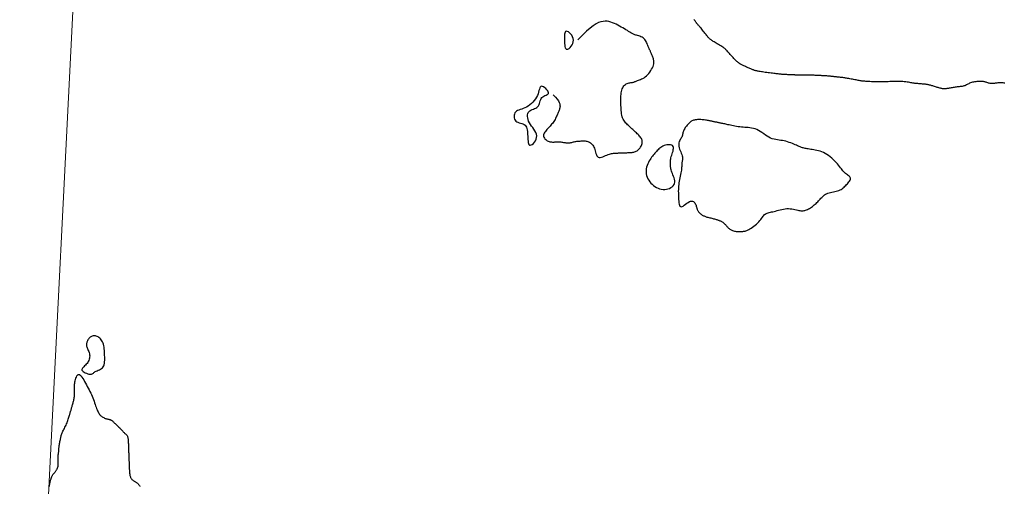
# Model space of a CAD drawing. Header units: millimetres. Extents: x 32690613 to 32693367, y 5343692 to 5344708.
# Tile 424 of 656: x 32692677 to 32692750, y 5344117 to 5344152. Entities that reach past the tile are written whole.
import ezdxf

# ---------------------------------------------------------------- set-up
doc = ezdxf.new("R2010")
doc.units = ezdxf.units.MM
doc.header["$LTSCALE"] = 20
doc.layers.get('0').update_dxf_attribs({"lineweight": 18})
doc.layers.get('Defpoints').update_dxf_attribs({"color": 11, "lineweight": 18})
doc.layers.add('02-DGM_HL_492.00', color=82, linetype='Continuous')
doc.layers.add('02-DGM_HL_492.50', color=92, linetype='Continuous')

# ---------------------------------------------------------------- blocks, each defined once
blk = doc.blocks.new('A$C78070446')
blk.add_line((4469989.147, 5343046.051), (4469922.857, 5342307.181))

msp = doc.modelspace()

# ---------------------------------------------------------------- linework, layer by layer
at = {"layer": '02-DGM_HL_492.00', "elevation": 492, "flags": 128}
for points in [[(32692716.581, 5344146.437), (32692716.753, 5344146.267), (32692716.883, 5344146.117), (32692716.976, 5344145.985), (32692717.038, 5344145.869), (32692717.075, 5344145.767), (32692717.092, 5344145.677), (32692717.095, 5344145.597), (32692717.09, 5344145.525), (32692717.08, 5344145.46), (32692717.068, 5344145.4), (32692717.054, 5344145.343), (32692717.036, 5344145.289), (32692717.016, 5344145.234), (32692716.994, 5344145.179), (32692716.968, 5344145.122), (32692716.941, 5344145.061), (32692716.911, 5344144.995), (32692716.878, 5344144.924), (32692716.844, 5344144.85), (32692716.806, 5344144.774), (32692716.766, 5344144.696), (32692716.724, 5344144.618), (32692716.678, 5344144.541), (32692716.631, 5344144.465), (32692716.58, 5344144.391), (32692716.527, 5344144.32), (32692716.472, 5344144.25), (32692716.416, 5344144.182), (32692716.358, 5344144.115), (32692716.299, 5344144.049), (32692716.239, 5344143.984), (32692716.179, 5344143.919), (32692716.12, 5344143.854), (32692716.062, 5344143.789), (32692716.008, 5344143.725), (32692715.96, 5344143.66), (32692715.92, 5344143.596), (32692715.89, 5344143.532), (32692715.871, 5344143.469), (32692715.866, 5344143.406), (32692715.876, 5344143.344), (32692715.899, 5344143.284), (32692715.934, 5344143.226), (32692715.979, 5344143.171), (32692716.032, 5344143.12), (32692716.09, 5344143.075), (32692716.152, 5344143.036), (32692716.215, 5344143.003), (32692716.279, 5344142.978), (32692716.342, 5344142.96), (32692716.405, 5344142.947), (32692716.468, 5344142.94), (32692716.53, 5344142.936), (32692716.593, 5344142.936), (32692716.656, 5344142.937), (32692716.718, 5344142.939), (32692716.78, 5344142.942), (32692716.843, 5344142.944), (32692716.905, 5344142.945), (32692716.968, 5344142.946), (32692717.031, 5344142.945), (32692717.093, 5344142.942), (32692717.156, 5344142.938), (32692717.219, 5344142.931), (32692717.282, 5344142.922), (32692717.345, 5344142.911), (32692717.408, 5344142.9), (32692717.471, 5344142.889), (32692717.533, 5344142.879), (32692717.596, 5344142.872), (32692717.659, 5344142.867), (32692717.722, 5344142.867), (32692717.784, 5344142.872), (32692717.846, 5344142.881), (32692717.908, 5344142.894), (32692717.97, 5344142.908), (32692718.032, 5344142.924), (32692718.094, 5344142.94), (32692718.156, 5344142.956), (32692718.218, 5344142.97), (32692718.28, 5344142.982), (32692718.342, 5344142.991), (32692718.404, 5344142.998), (32692718.467, 5344143.004), (32692718.529, 5344143.009), (32692718.592, 5344143.012), (32692718.654, 5344143.015), (32692718.716, 5344143.017), (32692718.779, 5344143.02), (32692718.841, 5344143.021), (32692718.904, 5344143.02), (32692718.967, 5344143.017), (32692719.03, 5344143.009), (32692719.093, 5344142.997), (32692719.156, 5344142.979), (32692719.219, 5344142.954), (32692719.283, 5344142.921), (32692719.346, 5344142.88), (32692719.407, 5344142.832), (32692719.466, 5344142.776), (32692719.521, 5344142.711), (32692719.572, 5344142.639), (32692719.617, 5344142.559), (32692719.655, 5344142.47), (32692719.687, 5344142.374), (32692719.714, 5344142.274), (32692719.739, 5344142.174), (32692719.764, 5344142.078), (32692719.794, 5344141.99), (32692719.829, 5344141.914), (32692719.874, 5344141.854), (32692719.931, 5344141.814), (32692720.002, 5344141.796), (32692720.084, 5344141.799), (32692720.176, 5344141.818), (32692720.274, 5344141.848), (32692720.375, 5344141.887), (32692720.478, 5344141.929), (32692720.578, 5344141.971), (32692720.674, 5344142.01), (32692720.763, 5344142.041), (32692720.845, 5344142.065), (32692720.922, 5344142.082), (32692720.994, 5344142.095), (32692721.062, 5344142.104), (32692721.127, 5344142.109), (32692721.191, 5344142.113), (32692721.254, 5344142.116), (32692721.316, 5344142.118), (32692721.379, 5344142.121), (32692721.441, 5344142.123), (32692721.503, 5344142.125), (32692721.566, 5344142.128), (32692721.628, 5344142.13), (32692721.691, 5344142.133), (32692721.753, 5344142.135), (32692721.816, 5344142.138), (32692721.878, 5344142.14), (32692721.941, 5344142.143), (32692722.003, 5344142.145), (32692722.065, 5344142.147), (32692722.128, 5344142.15), (32692722.19, 5344142.152), (32692722.253, 5344142.155), (32692722.315, 5344142.157), (32692722.378, 5344142.161), (32692722.44, 5344142.166), (32692722.502, 5344142.175), (32692722.564, 5344142.187), (32692722.626, 5344142.205), (32692722.688, 5344142.228), (32692722.749, 5344142.258), (32692722.81, 5344142.295), (32692722.87, 5344142.339), (32692722.927, 5344142.389), (32692722.982, 5344142.444), (32692723.032, 5344142.502), (32692723.077, 5344142.564), (32692723.117, 5344142.627), (32692723.149, 5344142.69), (32692723.174, 5344142.754), (32692723.191, 5344142.817), (32692723.201, 5344142.88), (32692723.202, 5344142.942), (32692723.196, 5344143.005), (32692723.181, 5344143.067), (32692723.16, 5344143.128), (32692723.13, 5344143.19), (32692723.092, 5344143.251), (32692723.048, 5344143.312), (32692722.998, 5344143.372), (32692722.943, 5344143.433), (32692722.884, 5344143.493), (32692722.822, 5344143.553), (32692722.759, 5344143.613), (32692722.694, 5344143.673), (32692722.629, 5344143.733), (32692722.564, 5344143.793), (32692722.499, 5344143.853), (32692722.434, 5344143.913), (32692722.369, 5344143.973), (32692722.305, 5344144.033), (32692722.24, 5344144.093), (32692722.175, 5344144.153), (32692722.11, 5344144.213), (32692722.046, 5344144.275), (32692721.984, 5344144.338), (32692721.925, 5344144.404), (32692721.87, 5344144.474), (32692721.819, 5344144.55), (32692721.774, 5344144.631), (32692721.736, 5344144.72), (32692721.704, 5344144.816), (32692721.68, 5344144.92), (32692721.661, 5344145.029), (32692721.646, 5344145.144), (32692721.635, 5344145.262), (32692721.628, 5344145.384), (32692721.622, 5344145.508), (32692721.617, 5344145.633), (32692721.612, 5344145.757), (32692721.608, 5344145.882), (32692721.605, 5344146.004), (32692721.604, 5344146.126), (32692721.606, 5344146.244), (32692721.612, 5344146.359), (32692721.621, 5344146.471), (32692721.635, 5344146.578), (32692721.655, 5344146.681), (32692721.68, 5344146.777), (32692721.71, 5344146.868), (32692721.746, 5344146.951), (32692721.787, 5344147.027), (32692721.834, 5344147.094), (32692721.886, 5344147.153), (32692721.944, 5344147.202), (32692722.008, 5344147.241), (32692722.075, 5344147.272), (32692722.145, 5344147.295), (32692722.215, 5344147.313), (32692722.285, 5344147.326), (32692722.352, 5344147.337), (32692722.415, 5344147.346), (32692722.472, 5344147.356), (32692722.523, 5344147.368), (32692722.568, 5344147.381), (32692722.61, 5344147.395), (32692722.651, 5344147.412), (32692722.693, 5344147.43), (32692722.737, 5344147.449), (32692722.788, 5344147.471), (32692722.845, 5344147.493), (32692722.911, 5344147.517), (32692722.985, 5344147.544), (32692723.065, 5344147.575), (32692723.15, 5344147.612), (32692723.239, 5344147.656), (32692723.329, 5344147.707), (32692723.42, 5344147.769), (32692723.51, 5344147.841), (32692723.597, 5344147.926), (32692723.68, 5344148.02), (32692723.758, 5344148.121), (32692723.83, 5344148.227), (32692723.894, 5344148.335), (32692723.95, 5344148.443), (32692723.995, 5344148.547), (32692724.029, 5344148.646), (32692724.05, 5344148.737), (32692724.06, 5344148.82), (32692724.061, 5344148.898), (32692724.054, 5344148.97), (32692724.041, 5344149.038), (32692724.022, 5344149.103), (32692724.001, 5344149.166), (32692723.978, 5344149.227), (32692723.955, 5344149.289), (32692723.932, 5344149.35), (32692723.909, 5344149.41), (32692723.886, 5344149.468), (32692723.864, 5344149.524), (32692723.842, 5344149.576), (32692723.82, 5344149.626), (32692723.799, 5344149.671), (32692723.779, 5344149.712), (32692723.76, 5344149.75), (32692723.74, 5344149.787), (32692723.721, 5344149.824), (32692723.701, 5344149.864), (32692723.68, 5344149.908), (32692723.659, 5344149.957), (32692723.636, 5344150.015), (32692723.612, 5344150.081), (32692723.585, 5344150.153), (32692723.556, 5344150.231), (32692723.522, 5344150.311), (32692723.482, 5344150.39), (32692723.437, 5344150.467), (32692723.384, 5344150.539), (32692723.324, 5344150.603), (32692723.255, 5344150.658), (32692723.179, 5344150.705), (32692723.099, 5344150.744), (32692723.017, 5344150.777), (32692722.935, 5344150.805), (32692722.855, 5344150.829), (32692722.781, 5344150.849), (32692722.713, 5344150.868), (32692722.654, 5344150.886), (32692722.602, 5344150.905), (32692722.553, 5344150.925), (32692722.506, 5344150.948), (32692722.456, 5344150.974), (32692722.403, 5344151.005), (32692722.342, 5344151.041), (32692722.271, 5344151.084), (32692722.188, 5344151.135), (32692722.094, 5344151.192), (32692721.99, 5344151.255), (32692721.878, 5344151.321), (32692721.76, 5344151.39), (32692721.637, 5344151.461), (32692721.511, 5344151.531), (32692721.383, 5344151.6), (32692721.256, 5344151.667), (32692721.127, 5344151.728), (32692720.997, 5344151.783), (32692720.864, 5344151.828), (32692720.727, 5344151.863), (32692720.587, 5344151.884), (32692720.441, 5344151.889), (32692720.288, 5344151.877), (32692720.129, 5344151.844), (32692719.957, 5344151.785), (32692719.769, 5344151.693), (32692719.561, 5344151.562), (32692719.326, 5344151.385), (32692719.062, 5344151.155), (32692718.762, 5344150.866), (32692718.424, 5344150.512)], [(32692679.205, 5344117.393), (32692679.212, 5344117.456), (32692679.221, 5344117.518), (32692679.233, 5344117.581), (32692679.246, 5344117.642), (32692679.26, 5344117.702), (32692679.275, 5344117.761), (32692679.29, 5344117.816), (32692679.305, 5344117.869), (32692679.319, 5344117.918), (32692679.332, 5344117.964), (32692679.345, 5344118.006), (32692679.357, 5344118.045), (32692679.37, 5344118.082), (32692679.383, 5344118.117), (32692679.398, 5344118.15), (32692679.414, 5344118.183), (32692679.433, 5344118.215), (32692679.453, 5344118.247), (32692679.476, 5344118.279), (32692679.501, 5344118.312), (32692679.527, 5344118.345), (32692679.554, 5344118.378), (32692679.582, 5344118.412), (32692679.609, 5344118.446), (32692679.636, 5344118.481), (32692679.663, 5344118.517), (32692679.688, 5344118.553), (32692679.712, 5344118.59), (32692679.735, 5344118.626), (32692679.756, 5344118.662), (32692679.776, 5344118.697), (32692679.793, 5344118.731), (32692679.809, 5344118.763), (32692679.822, 5344118.794), (32692679.833, 5344118.825), (32692679.842, 5344118.857), (32692679.85, 5344118.891), (32692679.855, 5344118.928), (32692679.859, 5344118.97), (32692679.862, 5344119.018), (32692679.863, 5344119.074), (32692679.864, 5344119.137), (32692679.863, 5344119.207), (32692679.862, 5344119.282), (32692679.861, 5344119.358), (32692679.86, 5344119.436), (32692679.86, 5344119.511), (32692679.861, 5344119.583), (32692679.863, 5344119.649), (32692679.867, 5344119.708), (32692679.871, 5344119.761), (32692679.877, 5344119.807), (32692679.883, 5344119.85), (32692679.889, 5344119.889), (32692679.895, 5344119.926), (32692679.901, 5344119.962), (32692679.905, 5344119.998), (32692679.908, 5344120.036), (32692679.91, 5344120.075), (32692679.912, 5344120.116), (32692679.914, 5344120.16), (32692679.917, 5344120.208), (32692679.92, 5344120.259), (32692679.925, 5344120.314), (32692679.932, 5344120.375), (32692679.941, 5344120.44), (32692679.952, 5344120.51), (32692679.965, 5344120.582), (32692679.979, 5344120.656), (32692679.993, 5344120.731), (32692680.008, 5344120.805), (32692680.023, 5344120.877), (32692680.038, 5344120.946), (32692680.051, 5344121.011), (32692680.065, 5344121.073), (32692680.079, 5344121.133), (32692680.094, 5344121.191), (32692680.111, 5344121.249), (32692680.131, 5344121.308), (32692680.153, 5344121.368), (32692680.18, 5344121.43), (32692680.211, 5344121.495), (32692680.245, 5344121.563), (32692680.283, 5344121.635), (32692680.322, 5344121.709), (32692680.363, 5344121.787), (32692680.403, 5344121.866), (32692680.443, 5344121.949), (32692680.482, 5344122.034), (32692680.518, 5344122.12), (32692680.551, 5344122.208), (32692680.583, 5344122.296), (32692680.611, 5344122.382), (32692680.638, 5344122.465), (32692680.662, 5344122.544), (32692680.684, 5344122.617), (32692680.704, 5344122.684), (32692680.721, 5344122.744), (32692680.736, 5344122.797), (32692680.75, 5344122.845), (32692680.763, 5344122.89), (32692680.776, 5344122.933), (32692680.788, 5344122.975), (32692680.801, 5344123.018), (32692680.814, 5344123.064), (32692680.828, 5344123.113), (32692680.843, 5344123.166), (32692680.86, 5344123.222), (32692680.877, 5344123.28), (32692680.894, 5344123.34), (32692680.912, 5344123.402), (32692680.93, 5344123.465), (32692680.949, 5344123.528), (32692680.967, 5344123.591), (32692680.985, 5344123.655), (32692681.002, 5344123.719), (32692681.018, 5344123.784), (32692681.033, 5344123.851), (32692681.047, 5344123.919), (32692681.058, 5344123.989), (32692681.067, 5344124.061), (32692681.073, 5344124.135), (32692681.077, 5344124.211), (32692681.079, 5344124.287), (32692681.079, 5344124.364), (32692681.078, 5344124.438), (32692681.077, 5344124.511), (32692681.074, 5344124.58), (32692681.072, 5344124.645), (32692681.069, 5344124.705), (32692681.068, 5344124.762), (32692681.068, 5344124.818), (32692681.07, 5344124.874), (32692681.074, 5344124.933), (32692681.081, 5344124.997), (32692681.092, 5344125.067), (32692681.108, 5344125.147), (32692681.128, 5344125.235), (32692681.152, 5344125.329), (32692681.181, 5344125.423), (32692681.215, 5344125.512), (32692681.253, 5344125.591), (32692681.295, 5344125.654), (32692681.341, 5344125.697), (32692681.391, 5344125.714), (32692681.445, 5344125.701), (32692681.502, 5344125.661), (32692681.563, 5344125.597), (32692681.625, 5344125.514), (32692681.689, 5344125.416), (32692681.755, 5344125.306), (32692681.822, 5344125.188), (32692681.889, 5344125.066), (32692681.956, 5344124.943), (32692682.023, 5344124.821), (32692682.089, 5344124.698), (32692682.153, 5344124.576), (32692682.216, 5344124.453), (32692682.276, 5344124.33), (32692682.333, 5344124.208), (32692682.386, 5344124.085), (32692682.436, 5344123.962), (32692682.482, 5344123.839), (32692682.526, 5344123.719), (32692682.567, 5344123.602), (32692682.605, 5344123.488), (32692682.643, 5344123.379), (32692682.678, 5344123.276), (32692682.713, 5344123.18), (32692682.748, 5344123.091), (32692682.783, 5344123.01), (32692682.819, 5344122.936), (32692682.856, 5344122.868), (32692682.895, 5344122.805), (32692682.936, 5344122.749), (32692682.979, 5344122.697), (32692683.026, 5344122.65), (32692683.076, 5344122.607), (32692683.13, 5344122.568), (32692683.185, 5344122.533), (32692683.24, 5344122.502), (32692683.296, 5344122.475), (32692683.35, 5344122.452), (32692683.403, 5344122.432), (32692683.452, 5344122.417), (32692683.498, 5344122.404), (32692683.54, 5344122.395), (32692683.579, 5344122.388), (32692683.615, 5344122.381), (32692683.65, 5344122.375), (32692683.683, 5344122.367), (32692683.715, 5344122.357), (32692683.747, 5344122.345), (32692683.779, 5344122.328), (32692683.812, 5344122.308), (32692683.845, 5344122.284), (32692683.881, 5344122.256), (32692683.918, 5344122.224), (32692683.958, 5344122.189), (32692684.001, 5344122.149), (32692684.048, 5344122.106), (32692684.099, 5344122.059), (32692684.152, 5344122.01), (32692684.207, 5344121.958), (32692684.263, 5344121.905), (32692684.319, 5344121.852), (32692684.373, 5344121.799), (32692684.425, 5344121.747), (32692684.473, 5344121.697), (32692684.516, 5344121.651), (32692684.555, 5344121.607), (32692684.592, 5344121.565), (32692684.625, 5344121.526), (32692684.657, 5344121.49), (32692684.689, 5344121.455), (32692684.72, 5344121.422), (32692684.752, 5344121.391), (32692684.785, 5344121.362), (32692684.818, 5344121.334), (32692684.852, 5344121.305), (32692684.885, 5344121.276), (32692684.917, 5344121.245), (32692684.946, 5344121.211), (32692684.973, 5344121.175), (32692684.995, 5344121.134), (32692685.013, 5344121.089), (32692685.028, 5344121.039), (32692685.039, 5344120.986), (32692685.047, 5344120.93), (32692685.053, 5344120.871), (32692685.057, 5344120.811), (32692685.06, 5344120.749), (32692685.063, 5344120.686), (32692685.065, 5344120.624), (32692685.068, 5344120.562), (32692685.07, 5344120.499), (32692685.072, 5344120.437), (32692685.075, 5344120.374), (32692685.077, 5344120.312), (32692685.08, 5344120.249), (32692685.082, 5344120.187), (32692685.085, 5344120.124), (32692685.087, 5344120.062), (32692685.089, 5344119.999), (32692685.092, 5344119.937), (32692685.094, 5344119.875), (32692685.097, 5344119.812), (32692685.099, 5344119.75), (32692685.102, 5344119.687), (32692685.104, 5344119.625), (32692685.107, 5344119.562), (32692685.109, 5344119.5), (32692685.111, 5344119.437), (32692685.114, 5344119.375), (32692685.116, 5344119.312), (32692685.119, 5344119.25), (32692685.121, 5344119.188), (32692685.124, 5344119.125), (32692685.126, 5344119.063), (32692685.129, 5344119), (32692685.131, 5344118.938), (32692685.133, 5344118.875), (32692685.136, 5344118.813), (32692685.138, 5344118.75), (32692685.141, 5344118.688), (32692685.143, 5344118.626), (32692685.146, 5344118.563), (32692685.149, 5344118.502), (32692685.154, 5344118.442), (32692685.159, 5344118.383), (32692685.167, 5344118.325), (32692685.176, 5344118.27), (32692685.187, 5344118.217), (32692685.201, 5344118.167), (32692685.217, 5344118.119), (32692685.235, 5344118.074), (32692685.257, 5344118.032), (32692685.28, 5344117.993), (32692685.307, 5344117.956), (32692685.335, 5344117.922), (32692685.366, 5344117.891), (32692685.4, 5344117.862), (32692685.436, 5344117.835), (32692685.473, 5344117.81), (32692685.511, 5344117.787), (32692685.55, 5344117.764), (32692685.589, 5344117.741), (32692685.628, 5344117.718), (32692685.666, 5344117.694), (32692685.703, 5344117.669), (32692685.738, 5344117.642), (32692685.771, 5344117.615), (32692685.802, 5344117.586), (32692685.831, 5344117.557), (32692685.856, 5344117.527), (32692685.879, 5344117.497), (32692685.897, 5344117.467), (32692685.912, 5344117.436), (32692685.924, 5344117.404)]]:
    msp.add_lwpolyline(points, dxfattribs=at)
for points in [[(32692717.565, 5344151.145), (32692717.511, 5344151.128), (32692717.471, 5344151.084), (32692717.444, 5344151.017), (32692717.427, 5344150.931), (32692717.419, 5344150.83), (32692717.417, 5344150.717), (32692717.42, 5344150.597), (32692717.424, 5344150.473), (32692717.43, 5344150.348), (32692717.437, 5344150.228), (32692717.447, 5344150.116), (32692717.463, 5344150.015), (32692717.486, 5344149.931), (32692717.518, 5344149.866), (32692717.561, 5344149.826), (32692717.617, 5344149.813), (32692717.686, 5344149.831), (32692717.763, 5344149.876), (32692717.843, 5344149.945), (32692717.921, 5344150.033), (32692717.99, 5344150.137), (32692718.045, 5344150.252), (32692718.081, 5344150.374), (32692718.091, 5344150.499), (32692718.071, 5344150.622), (32692718.026, 5344150.741), (32692717.962, 5344150.851), (32692717.885, 5344150.949), (32692717.801, 5344151.031), (32692717.715, 5344151.094), (32692717.635, 5344151.133)], [(32692715.416, 5344146.391), (32692715.351, 5344146.264), (32692715.272, 5344146.138), (32692715.181, 5344146.015), (32692715.08, 5344145.898), (32692714.972, 5344145.789), (32692714.857, 5344145.689), (32692714.737, 5344145.601), (32692714.615, 5344145.526), (32692714.493, 5344145.466), (32692714.372, 5344145.417), (32692714.255, 5344145.377), (32692714.143, 5344145.341), (32692714.039, 5344145.305), (32692713.945, 5344145.265), (32692713.863, 5344145.218), (32692713.796, 5344145.16), (32692713.744, 5344145.088), (32692713.708, 5344145.006), (32692713.688, 5344144.916), (32692713.684, 5344144.822), (32692713.695, 5344144.73), (32692713.722, 5344144.641), (32692713.764, 5344144.562), (32692713.822, 5344144.494), (32692713.894, 5344144.441), (32692713.977, 5344144.401), (32692714.067, 5344144.369), (32692714.161, 5344144.341), (32692714.256, 5344144.312), (32692714.346, 5344144.28), (32692714.429, 5344144.24), (32692714.501, 5344144.187), (32692714.559, 5344144.119), (32692714.603, 5344144.037), (32692714.637, 5344143.943), (32692714.66, 5344143.839), (32692714.677, 5344143.726), (32692714.688, 5344143.608), (32692714.695, 5344143.485), (32692714.7, 5344143.361), (32692714.705, 5344143.237), (32692714.712, 5344143.116), (32692714.723, 5344143.004), (32692714.739, 5344142.904), (32692714.762, 5344142.819), (32692714.794, 5344142.755), (32692714.837, 5344142.714), (32692714.893, 5344142.701), (32692714.961, 5344142.719), (32692715.039, 5344142.764), (32692715.119, 5344142.833), (32692715.197, 5344142.922), (32692715.266, 5344143.025), (32692715.321, 5344143.14), (32692715.356, 5344143.262), (32692715.366, 5344143.387), (32692715.347, 5344143.511), (32692715.302, 5344143.634), (32692715.237, 5344143.757), (32692715.159, 5344143.879), (32692715.073, 5344144.001), (32692714.986, 5344144.123), (32692714.902, 5344144.244), (32692714.827, 5344144.367), (32692714.768, 5344144.489), (32692714.724, 5344144.61), (32692714.696, 5344144.728), (32692714.684, 5344144.84), (32692714.688, 5344144.946), (32692714.707, 5344145.042), (32692714.743, 5344145.127), (32692714.795, 5344145.199), (32692714.862, 5344145.257), (32692714.942, 5344145.304), (32692715.03, 5344145.343), (32692715.122, 5344145.379), (32692715.213, 5344145.414), (32692715.301, 5344145.454), (32692715.381, 5344145.5), (32692715.448, 5344145.558), (32692715.501, 5344145.63), (32692715.541, 5344145.713), (32692715.573, 5344145.804), (32692715.602, 5344145.898), (32692715.63, 5344145.992), (32692715.662, 5344146.083), (32692715.703, 5344146.166), (32692715.755, 5344146.238), (32692715.822, 5344146.296), (32692715.9, 5344146.342), (32692715.981, 5344146.381), (32692716.061, 5344146.416), (32692716.133, 5344146.451), (32692716.191, 5344146.489), (32692716.229, 5344146.534), (32692716.242, 5344146.59), (32692716.224, 5344146.659), (32692716.181, 5344146.736), (32692716.119, 5344146.817), (32692716.042, 5344146.895), (32692715.958, 5344146.965), (32692715.873, 5344147.021), (32692715.792, 5344147.058), (32692715.723, 5344147.07), (32692715.668, 5344147.053), (32692715.626, 5344147.009), (32692715.593, 5344146.942), (32692715.564, 5344146.856), (32692715.536, 5344146.753), (32692715.505, 5344146.64), (32692715.466, 5344146.517)], [(32692728.67, 5344144.407), (32692728.619, 5344144.418), (32692728.568, 5344144.428), (32692728.517, 5344144.439), (32692728.464, 5344144.45), (32692728.409, 5344144.461), (32692728.353, 5344144.473), (32692728.294, 5344144.485), (32692728.233, 5344144.498), (32692728.168, 5344144.512), (32692728.1, 5344144.525), (32692728.03, 5344144.539), (32692727.956, 5344144.552), (32692727.88, 5344144.564), (32692727.801, 5344144.575), (32692727.72, 5344144.585), (32692727.637, 5344144.592), (32692727.551, 5344144.597), (32692727.465, 5344144.599), (32692727.378, 5344144.598), (32692727.294, 5344144.595), (32692727.212, 5344144.589), (32692727.134, 5344144.579), (32692727.062, 5344144.566), (32692726.996, 5344144.55), (32692726.938, 5344144.53), (32692726.887, 5344144.507), (32692726.84, 5344144.479), (32692726.797, 5344144.448), (32692726.756, 5344144.414), (32692726.716, 5344144.375), (32692726.675, 5344144.332), (32692726.631, 5344144.286), (32692726.585, 5344144.235), (32692726.536, 5344144.181), (32692726.486, 5344144.124), (32692726.437, 5344144.064), (32692726.389, 5344144.003), (32692726.346, 5344143.94), (32692726.307, 5344143.877), (32692726.274, 5344143.813), (32692726.249, 5344143.749), (32692726.23, 5344143.686), (32692726.214, 5344143.623), (32692726.201, 5344143.56), (32692726.187, 5344143.497), (32692726.172, 5344143.434), (32692726.153, 5344143.37), (32692726.127, 5344143.307), (32692726.095, 5344143.243), (32692726.058, 5344143.178), (32692726.019, 5344143.111), (32692725.982, 5344143.041), (32692725.948, 5344142.967), (32692725.921, 5344142.888), (32692725.904, 5344142.804), (32692725.9, 5344142.714), (32692725.912, 5344142.617), (32692725.935, 5344142.515), (32692725.968, 5344142.411), (32692726.007, 5344142.305), (32692726.048, 5344142.201), (32692726.089, 5344142.1), (32692726.125, 5344142.005), (32692726.154, 5344141.918), (32692726.173, 5344141.84), (32692726.183, 5344141.771), (32692726.185, 5344141.707), (32692726.182, 5344141.648), (32692726.175, 5344141.591), (32692726.165, 5344141.535), (32692726.155, 5344141.478), (32692726.146, 5344141.417), (32692726.139, 5344141.352), (32692726.134, 5344141.281), (32692726.13, 5344141.206), (32692726.126, 5344141.125), (32692726.121, 5344141.038), (32692726.113, 5344140.947), (32692726.103, 5344140.85), (32692726.088, 5344140.748), (32692726.069, 5344140.64), (32692726.047, 5344140.528), (32692726.021, 5344140.412), (32692725.995, 5344140.292), (32692725.969, 5344140.17), (32692725.944, 5344140.046), (32692725.922, 5344139.921), (32692725.903, 5344139.795), (32692725.89, 5344139.67), (32692725.881, 5344139.544), (32692725.876, 5344139.419), (32692725.874, 5344139.294), (32692725.875, 5344139.169), (32692725.878, 5344139.044), (32692725.882, 5344138.919), (32692725.887, 5344138.794), (32692725.892, 5344138.67), (32692725.899, 5344138.55), (32692725.91, 5344138.437), (32692725.926, 5344138.337), (32692725.949, 5344138.252), (32692725.981, 5344138.188), (32692726.024, 5344138.147), (32692726.079, 5344138.134), (32692726.149, 5344138.152), (32692726.229, 5344138.193), (32692726.318, 5344138.252), (32692726.413, 5344138.321), (32692726.51, 5344138.393), (32692726.606, 5344138.46), (32692726.699, 5344138.515), (32692726.786, 5344138.551), (32692726.864, 5344138.563), (32692726.933, 5344138.552), (32692726.993, 5344138.522), (32692727.046, 5344138.478), (32692727.091, 5344138.423), (32692727.129, 5344138.361), (32692727.161, 5344138.297), (32692727.187, 5344138.233), (32692727.208, 5344138.174), (32692727.225, 5344138.119), (32692727.239, 5344138.068), (32692727.251, 5344138.02), (32692727.264, 5344137.975), (32692727.277, 5344137.932), (32692727.294, 5344137.89), (32692727.314, 5344137.849), (32692727.339, 5344137.808), (32692727.368, 5344137.768), (32692727.401, 5344137.729), (32692727.438, 5344137.691), (32692727.477, 5344137.654), (32692727.518, 5344137.619), (32692727.56, 5344137.585), (32692727.603, 5344137.555), (32692727.646, 5344137.526), (32692727.69, 5344137.5), (32692727.734, 5344137.476), (32692727.781, 5344137.454), (32692727.83, 5344137.433), (32692727.882, 5344137.413), (32692727.939, 5344137.394), (32692727.999, 5344137.375), (32692728.065, 5344137.357), (32692728.135, 5344137.339), (32692728.207, 5344137.321), (32692728.28, 5344137.304), (32692728.354, 5344137.286), (32692728.426, 5344137.269), (32692728.495, 5344137.253), (32692728.561, 5344137.236), (32692728.621, 5344137.22), (32692728.678, 5344137.204), (32692728.73, 5344137.188), (32692728.779, 5344137.172), (32692728.825, 5344137.155), (32692728.87, 5344137.138), (32692728.913, 5344137.12), (32692728.955, 5344137.101), (32692728.998, 5344137.082), (32692729.04, 5344137.061), (32692729.082, 5344137.038), (32692729.124, 5344137.014), (32692729.165, 5344136.987), (32692729.206, 5344136.958), (32692729.247, 5344136.926), (32692729.286, 5344136.892), (32692729.324, 5344136.855), (32692729.362, 5344136.815), (32692729.4, 5344136.773), (32692729.438, 5344136.73), (32692729.477, 5344136.686), (32692729.516, 5344136.643), (32692729.557, 5344136.6), (32692729.599, 5344136.56), (32692729.643, 5344136.521), (32692729.69, 5344136.484), (32692729.739, 5344136.45), (32692729.791, 5344136.42), (32692729.846, 5344136.392), (32692729.904, 5344136.368), (32692729.965, 5344136.348), (32692730.031, 5344136.332), (32692730.1, 5344136.32), (32692730.172, 5344136.312), (32692730.245, 5344136.307), (32692730.319, 5344136.304), (32692730.393, 5344136.304), (32692730.465, 5344136.305), (32692730.534, 5344136.307), (32692730.599, 5344136.309), (32692730.659, 5344136.312), (32692730.716, 5344136.316), (32692730.771, 5344136.322), (32692730.827, 5344136.332), (32692730.885, 5344136.348), (32692730.948, 5344136.37), (32692731.017, 5344136.4), (32692731.094, 5344136.44), (32692731.18, 5344136.49), (32692731.274, 5344136.55), (32692731.372, 5344136.617), (32692731.473, 5344136.691), (32692731.574, 5344136.77), (32692731.672, 5344136.854), (32692731.765, 5344136.939), (32692731.849, 5344137.026), (32692731.924, 5344137.112), (32692731.991, 5344137.196), (32692732.052, 5344137.278), (32692732.107, 5344137.355), (32692732.161, 5344137.428), (32692732.214, 5344137.493), (32692732.269, 5344137.551), (32692732.327, 5344137.6), (32692732.391, 5344137.639), (32692732.46, 5344137.67), (32692732.535, 5344137.695), (32692732.615, 5344137.716), (32692732.7, 5344137.734), (32692732.79, 5344137.751), (32692732.886, 5344137.77), (32692732.987, 5344137.793), (32692733.093, 5344137.82), (32692733.203, 5344137.851), (32692733.317, 5344137.883), (32692733.434, 5344137.914), (32692733.554, 5344137.944), (32692733.676, 5344137.968), (32692733.799, 5344137.986), (32692733.924, 5344137.996), (32692734.049, 5344137.996), (32692734.173, 5344137.988), (32692734.294, 5344137.972), (32692734.412, 5344137.953), (32692734.525, 5344137.93), (32692734.631, 5344137.906), (32692734.73, 5344137.884), (32692734.819, 5344137.864), (32692734.898, 5344137.849), (32692734.968, 5344137.839), (32692735.032, 5344137.834), (32692735.091, 5344137.833), (32692735.147, 5344137.838), (32692735.203, 5344137.848), (32692735.259, 5344137.863), (32692735.318, 5344137.884), (32692735.382, 5344137.91), (32692735.45, 5344137.941), (32692735.522, 5344137.976), (32692735.595, 5344138.016), (32692735.669, 5344138.06), (32692735.744, 5344138.108), (32692735.817, 5344138.158), (32692735.889, 5344138.212), (32692735.959, 5344138.268), (32692736.026, 5344138.326), (32692736.091, 5344138.386), (32692736.155, 5344138.448), (32692736.217, 5344138.511), (32692736.278, 5344138.575), (32692736.338, 5344138.64), (32692736.398, 5344138.704), (32692736.459, 5344138.769), (32692736.52, 5344138.833), (32692736.583, 5344138.895), (32692736.649, 5344138.954), (32692736.72, 5344139.009), (32692736.795, 5344139.06), (32692736.876, 5344139.105), (32692736.965, 5344139.144), (32692737.061, 5344139.175), (32692737.163, 5344139.201), (32692737.27, 5344139.223), (32692737.378, 5344139.243), (32692737.486, 5344139.263), (32692737.593, 5344139.285), (32692737.695, 5344139.311), (32692737.791, 5344139.343), (32692737.88, 5344139.381), (32692737.961, 5344139.426), (32692738.037, 5344139.477), (32692738.107, 5344139.532), (32692738.173, 5344139.591), (32692738.236, 5344139.653), (32692738.298, 5344139.717), (32692738.358, 5344139.782), (32692738.417, 5344139.847), (32692738.475, 5344139.911), (32692738.528, 5344139.975), (32692738.574, 5344140.037), (32692738.611, 5344140.098), (32692738.636, 5344140.156), (32692738.648, 5344140.212), (32692738.645, 5344140.265), (32692738.624, 5344140.316), (32692738.587, 5344140.364), (32692738.539, 5344140.41), (32692738.481, 5344140.457), (32692738.416, 5344140.505), (32692738.348, 5344140.555), (32692738.279, 5344140.608), (32692738.212, 5344140.666), (32692738.149, 5344140.728), (32692738.09, 5344140.796), (32692738.031, 5344140.87), (32692737.972, 5344140.948), (32692737.909, 5344141.032), (32692737.842, 5344141.12), (32692737.769, 5344141.214), (32692737.686, 5344141.312), (32692737.594, 5344141.415), (32692737.492, 5344141.521), (32692737.383, 5344141.627), (32692737.267, 5344141.731), (32692737.146, 5344141.831), (32692737.021, 5344141.926), (32692736.894, 5344142.012), (32692736.767, 5344142.088), (32692736.639, 5344142.152), (32692736.513, 5344142.205), (32692736.388, 5344142.249), (32692736.265, 5344142.284), (32692736.146, 5344142.313), (32692736.03, 5344142.336), (32692735.918, 5344142.356), (32692735.81, 5344142.373), (32692735.708, 5344142.389), (32692735.611, 5344142.405), (32692735.519, 5344142.42), (32692735.432, 5344142.435), (32692735.351, 5344142.45), (32692735.275, 5344142.466), (32692735.204, 5344142.481), (32692735.138, 5344142.497), (32692735.077, 5344142.514), (32692735.02, 5344142.532), (32692734.963, 5344142.551), (32692734.906, 5344142.573), (32692734.846, 5344142.598), (32692734.781, 5344142.626), (32692734.71, 5344142.658), (32692734.63, 5344142.694), (32692734.54, 5344142.734), (32692734.441, 5344142.778), (32692734.334, 5344142.824), (32692734.22, 5344142.869), (32692734.101, 5344142.913), (32692733.979, 5344142.954), (32692733.854, 5344142.99), (32692733.728, 5344143.02), (32692733.602, 5344143.043), (32692733.476, 5344143.061), (32692733.35, 5344143.077), (32692733.225, 5344143.094), (32692733.099, 5344143.115), (32692732.972, 5344143.143), (32692732.846, 5344143.181), (32692732.719, 5344143.231), (32692732.591, 5344143.296), (32692732.463, 5344143.372), (32692732.335, 5344143.456), (32692732.206, 5344143.544), (32692732.078, 5344143.633), (32692731.949, 5344143.717), (32692731.821, 5344143.793), (32692731.694, 5344143.858), (32692731.566, 5344143.908), (32692731.44, 5344143.945), (32692731.314, 5344143.971), (32692731.188, 5344143.989), (32692731.062, 5344144.001), (32692730.937, 5344144.01), (32692730.812, 5344144.018), (32692730.686, 5344144.027), (32692730.561, 5344144.04), (32692730.436, 5344144.055), (32692730.313, 5344144.074), (32692730.192, 5344144.094), (32692730.074, 5344144.116), (32692729.959, 5344144.138), (32692729.85, 5344144.161), (32692729.746, 5344144.182), (32692729.648, 5344144.203), (32692729.556, 5344144.222), (32692729.47, 5344144.24), (32692729.389, 5344144.257), (32692729.312, 5344144.273), (32692729.24, 5344144.288), (32692729.172, 5344144.302), (32692729.107, 5344144.316), (32692729.045, 5344144.329), (32692728.987, 5344144.341), (32692728.93, 5344144.353), (32692728.876, 5344144.364), (32692728.823, 5344144.375), (32692728.771, 5344144.386), (32692728.72, 5344144.396)], [(32692724.862, 5344139.421), (32692724.986, 5344139.434), (32692725.106, 5344139.461), (32692725.221, 5344139.501), (32692725.325, 5344139.554), (32692725.418, 5344139.618), (32692725.496, 5344139.692), (32692725.556, 5344139.776), (32692725.595, 5344139.867), (32692725.611, 5344139.965), (32692725.608, 5344140.068), (32692725.589, 5344140.174), (32692725.558, 5344140.282), (32692725.519, 5344140.39), (32692725.476, 5344140.495), (32692725.434, 5344140.597), (32692725.396, 5344140.693), (32692725.365, 5344140.782), (32692725.341, 5344140.864), (32692725.323, 5344140.941), (32692725.31, 5344141.013), (32692725.301, 5344141.081), (32692725.296, 5344141.146), (32692725.292, 5344141.21), (32692725.29, 5344141.273), (32692725.287, 5344141.335), (32692725.286, 5344141.399), (32692725.286, 5344141.465), (32692725.29, 5344141.533), (32692725.297, 5344141.606), (32692725.309, 5344141.684), (32692725.326, 5344141.768), (32692725.35, 5344141.859), (32692725.381, 5344141.957), (32692725.415, 5344142.061), (32692725.449, 5344142.166), (32692725.48, 5344142.27), (32692725.503, 5344142.371), (32692725.514, 5344142.463), (32692725.51, 5344142.546), (32692725.487, 5344142.615), (32692725.443, 5344142.668), (32692725.38, 5344142.706), (32692725.301, 5344142.729), (32692725.211, 5344142.739), (32692725.114, 5344142.738), (32692725.014, 5344142.725), (32692724.914, 5344142.703), (32692724.818, 5344142.672), (32692724.729, 5344142.633), (32692724.648, 5344142.588), (32692724.572, 5344142.538), (32692724.502, 5344142.482), (32692724.436, 5344142.423), (32692724.373, 5344142.361), (32692724.311, 5344142.298), (32692724.251, 5344142.233), (32692724.191, 5344142.168), (32692724.131, 5344142.102), (32692724.071, 5344142.034), (32692724.012, 5344141.963), (32692723.952, 5344141.888), (32692723.893, 5344141.808), (32692723.833, 5344141.723), (32692723.774, 5344141.63), (32692723.716, 5344141.531), (32692723.66, 5344141.424), (32692723.608, 5344141.312), (32692723.562, 5344141.195), (32692723.524, 5344141.074), (32692723.496, 5344140.951), (32692723.48, 5344140.826), (32692723.477, 5344140.701), (32692723.49, 5344140.577), (32692723.517, 5344140.454), (32692723.558, 5344140.334), (32692723.611, 5344140.217), (32692723.676, 5344140.104), (32692723.751, 5344139.997), (32692723.836, 5344139.896), (32692723.929, 5344139.802), (32692724.03, 5344139.716), (32692724.138, 5344139.639), (32692724.251, 5344139.572), (32692724.368, 5344139.517), (32692724.489, 5344139.473), (32692724.612, 5344139.441), (32692724.737, 5344139.424)], [(32692682.221, 5344125.722), (32692682.286, 5344125.722), (32692682.341, 5344125.733), (32692682.388, 5344125.753), (32692682.43, 5344125.779), (32692682.471, 5344125.811), (32692682.514, 5344125.846), (32692682.562, 5344125.882), (32692682.618, 5344125.916), (32692682.685, 5344125.949), (32692682.759, 5344125.981), (32692682.839, 5344126.013), (32692682.92, 5344126.049), (32692683, 5344126.089), (32692683.076, 5344126.137), (32692683.144, 5344126.193), (32692683.201, 5344126.261), (32692683.245, 5344126.34), (32692683.277, 5344126.431), (32692683.298, 5344126.532), (32692683.311, 5344126.64), (32692683.317, 5344126.755), (32692683.317, 5344126.875), (32692683.315, 5344126.998), (32692683.31, 5344127.123), (32692683.305, 5344127.248), (32692683.299, 5344127.371), (32692683.291, 5344127.493), (32692683.28, 5344127.612), (32692683.266, 5344127.726), (32692683.247, 5344127.836), (32692683.222, 5344127.939), (32692683.191, 5344128.036), (32692683.152, 5344128.124), (32692683.107, 5344128.204), (32692683.057, 5344128.277), (32692683.002, 5344128.341), (32692682.943, 5344128.397), (32692682.882, 5344128.446), (32692682.819, 5344128.486), (32692682.755, 5344128.519), (32692682.692, 5344128.544), (32692682.629, 5344128.561), (32692682.567, 5344128.57), (32692682.506, 5344128.572), (32692682.447, 5344128.566), (32692682.39, 5344128.552), (32692682.335, 5344128.53), (32692682.283, 5344128.501), (32692682.234, 5344128.464), (32692682.188, 5344128.42), (32692682.145, 5344128.372), (32692682.106, 5344128.32), (32692682.071, 5344128.265), (32692682.04, 5344128.21), (32692682.014, 5344128.154), (32692681.993, 5344128.1), (32692681.977, 5344128.048), (32692681.966, 5344127.999), (32692681.96, 5344127.95), (32692681.959, 5344127.901), (32692681.964, 5344127.85), (32692681.974, 5344127.798), (32692681.989, 5344127.743), (32692682.009, 5344127.684), (32692682.035, 5344127.62), (32692682.064, 5344127.551), (32692682.095, 5344127.479), (32692682.125, 5344127.403), (32692682.152, 5344127.325), (32692682.175, 5344127.244), (32692682.192, 5344127.162), (32692682.2, 5344127.08), (32692682.198, 5344126.996), (32692682.186, 5344126.913), (32692682.165, 5344126.831), (32692682.136, 5344126.75), (32692682.099, 5344126.672), (32692682.054, 5344126.597), (32692682.003, 5344126.525), (32692681.946, 5344126.458), (32692681.884, 5344126.396), (32692681.82, 5344126.337), (32692681.759, 5344126.282), (32692681.705, 5344126.23), (32692681.66, 5344126.179), (32692681.631, 5344126.129), (32692681.619, 5344126.079), (32692681.629, 5344126.029), (32692681.664, 5344125.977), (32692681.721, 5344125.925), (32692681.793, 5344125.876), (32692681.876, 5344125.83), (32692681.966, 5344125.79), (32692682.056, 5344125.758), (32692682.143, 5344125.734)]]:
    msp.add_lwpolyline(points, close=True, dxfattribs=at)
at = {"layer": '02-DGM_HL_492.50', "elevation": 492.5, "flags": 128}
msp.add_lwpolyline([(32692750.11, 5344147.304), (32692750.047, 5344147.31), (32692749.982, 5344147.315), (32692749.915, 5344147.319), (32692749.849, 5344147.323), (32692749.782, 5344147.325), (32692749.714, 5344147.325), (32692749.648, 5344147.323), (32692749.581, 5344147.318), (32692749.516, 5344147.311), (32692749.452, 5344147.302), (32692749.388, 5344147.292), (32692749.324, 5344147.282), (32692749.262, 5344147.274), (32692749.199, 5344147.268), (32692749.136, 5344147.266), (32692749.074, 5344147.268), (32692749.011, 5344147.276), (32692748.948, 5344147.289), (32692748.887, 5344147.305), (32692748.826, 5344147.324), (32692748.768, 5344147.343), (32692748.712, 5344147.363), (32692748.659, 5344147.381), (32692748.61, 5344147.396), (32692748.564, 5344147.408), (32692748.521, 5344147.417), (32692748.479, 5344147.423), (32692748.437, 5344147.426), (32692748.393, 5344147.427), (32692748.345, 5344147.427), (32692748.292, 5344147.425), (32692748.234, 5344147.423), (32692748.168, 5344147.42), (32692748.095, 5344147.417), (32692748.018, 5344147.412), (32692747.939, 5344147.405), (32692747.858, 5344147.395), (32692747.777, 5344147.383), (32692747.698, 5344147.366), (32692747.623, 5344147.346), (32692747.553, 5344147.32), (32692747.487, 5344147.292), (32692747.424, 5344147.261), (32692747.363, 5344147.228), (32692747.304, 5344147.196), (32692747.246, 5344147.165), (32692747.187, 5344147.137), (32692747.126, 5344147.112), (32692747.063, 5344147.092), (32692746.998, 5344147.076), (32692746.931, 5344147.063), (32692746.861, 5344147.053), (32692746.79, 5344147.044), (32692746.717, 5344147.036), (32692746.642, 5344147.029), (32692746.566, 5344147.02), (32692746.488, 5344147.011), (32692746.41, 5344147), (32692746.332, 5344146.988), (32692746.255, 5344146.975), (32692746.179, 5344146.963), (32692746.107, 5344146.95), (32692746.038, 5344146.938), (32692745.974, 5344146.926), (32692745.914, 5344146.915), (32692745.859, 5344146.905), (32692745.807, 5344146.897), (32692745.758, 5344146.89), (32692745.711, 5344146.885), (32692745.666, 5344146.882), (32692745.62, 5344146.88), (32692745.575, 5344146.882), (32692745.528, 5344146.885), (32692745.48, 5344146.891), (32692745.431, 5344146.899), (32692745.379, 5344146.91), (32692745.326, 5344146.922), (32692745.269, 5344146.937), (32692745.211, 5344146.953), (32692745.149, 5344146.971), (32692745.084, 5344146.99), (32692745.017, 5344147.011), (32692744.949, 5344147.032), (32692744.881, 5344147.054), (32692744.813, 5344147.075), (32692744.748, 5344147.095), (32692744.685, 5344147.114), (32692744.626, 5344147.132), (32692744.571, 5344147.148), (32692744.519, 5344147.161), (32692744.47, 5344147.173), (32692744.421, 5344147.184), (32692744.372, 5344147.193), (32692744.32, 5344147.201), (32692744.265, 5344147.209), (32692744.205, 5344147.216), (32692744.14, 5344147.223), (32692744.07, 5344147.23), (32692743.997, 5344147.236), (32692743.923, 5344147.242), (32692743.85, 5344147.248), (32692743.779, 5344147.254), (32692743.713, 5344147.258), (32692743.653, 5344147.263), (32692743.6, 5344147.266), (32692743.553, 5344147.27), (32692743.509, 5344147.274), (32692743.467, 5344147.278), (32692743.424, 5344147.284), (32692743.378, 5344147.29), (32692743.326, 5344147.298), (32692743.268, 5344147.309), (32692743.2, 5344147.321), (32692743.124, 5344147.336), (32692743.04, 5344147.351), (32692742.948, 5344147.366), (32692742.851, 5344147.381), (32692742.748, 5344147.395), (32692742.641, 5344147.407), (32692742.53, 5344147.417), (32692742.415, 5344147.424), (32692742.298, 5344147.427), (32692742.179, 5344147.429), (32692742.058, 5344147.428), (32692741.935, 5344147.425), (32692741.812, 5344147.422), (32692741.687, 5344147.417), (32692741.562, 5344147.413), (32692741.437, 5344147.408), (32692741.312, 5344147.403), (32692741.188, 5344147.399), (32692741.063, 5344147.395), (32692740.938, 5344147.393), (32692740.813, 5344147.391), (32692740.687, 5344147.391), (32692740.562, 5344147.392), (32692740.437, 5344147.395), (32692740.314, 5344147.399), (32692740.194, 5344147.405), (32692740.079, 5344147.411), (32692739.971, 5344147.418), (32692739.871, 5344147.425), (32692739.781, 5344147.431), (32692739.703, 5344147.438), (32692739.637, 5344147.444), (32692739.582, 5344147.449), (32692739.534, 5344147.455), (32692739.49, 5344147.46), (32692739.448, 5344147.467), (32692739.403, 5344147.474), (32692739.353, 5344147.483), (32692739.295, 5344147.494), (32692739.227, 5344147.506), (32692739.15, 5344147.52), (32692739.065, 5344147.535), (32692738.975, 5344147.552), (32692738.882, 5344147.569), (32692738.788, 5344147.586), (32692738.694, 5344147.603), (32692738.604, 5344147.619), (32692738.518, 5344147.635), (32692738.436, 5344147.649), (32692738.359, 5344147.663), (32692738.285, 5344147.676), (32692738.215, 5344147.688), (32692738.147, 5344147.698), (32692738.081, 5344147.708), (32692738.017, 5344147.716), (32692737.955, 5344147.724), (32692737.894, 5344147.73), (32692737.835, 5344147.736), (32692737.777, 5344147.742), (32692737.719, 5344147.747), (32692737.663, 5344147.752), (32692737.607, 5344147.757), (32692737.552, 5344147.763), (32692737.497, 5344147.769), (32692737.443, 5344147.776), (32692737.388, 5344147.782), (32692737.333, 5344147.79), (32692737.277, 5344147.797), (32692737.22, 5344147.804), (32692737.16, 5344147.811), (32692737.099, 5344147.817), (32692737.035, 5344147.823), (32692736.969, 5344147.828), (32692736.902, 5344147.833), (32692736.836, 5344147.837), (32692736.769, 5344147.841), (32692736.705, 5344147.845), (32692736.642, 5344147.848), (32692736.583, 5344147.851), (32692736.527, 5344147.854), (32692736.474, 5344147.857), (32692736.423, 5344147.859), (32692736.372, 5344147.862), (32692736.321, 5344147.865), (32692736.268, 5344147.867), (32692736.212, 5344147.87), (32692736.151, 5344147.873), (32692736.086, 5344147.877), (32692736.016, 5344147.88), (32692735.942, 5344147.884), (32692735.865, 5344147.887), (32692735.784, 5344147.89), (32692735.701, 5344147.892), (32692735.615, 5344147.894), (32692735.529, 5344147.895), (32692735.441, 5344147.895), (32692735.354, 5344147.894), (32692735.268, 5344147.892), (32692735.183, 5344147.891), (32692735.102, 5344147.889), (32692735.025, 5344147.888), (32692734.953, 5344147.887), (32692734.887, 5344147.887), (32692734.828, 5344147.887), (32692734.775, 5344147.889), (32692734.728, 5344147.891), (32692734.685, 5344147.893), (32692734.647, 5344147.896), (32692734.611, 5344147.899), (32692734.579, 5344147.902), (32692734.547, 5344147.904), (32692734.517, 5344147.906), (32692734.487, 5344147.908), (32692734.454, 5344147.91), (32692734.42, 5344147.912), (32692734.381, 5344147.914), (32692734.336, 5344147.916), (32692734.286, 5344147.917), (32692734.227, 5344147.92), (32692734.161, 5344147.922), (32692734.087, 5344147.925), (32692734.01, 5344147.928), (32692733.931, 5344147.931), (32692733.853, 5344147.935), (32692733.778, 5344147.939), (32692733.708, 5344147.942), (32692733.647, 5344147.946), (32692733.595, 5344147.95), (32692733.551, 5344147.954), (32692733.511, 5344147.958), (32692733.474, 5344147.963), (32692733.436, 5344147.968), (32692733.394, 5344147.973), (32692733.346, 5344147.979), (32692733.288, 5344147.986), (32692733.22, 5344147.994), (32692733.141, 5344148.002), (32692733.053, 5344148.011), (32692732.958, 5344148.021), (32692732.858, 5344148.032), (32692732.754, 5344148.044), (32692732.647, 5344148.057), (32692732.54, 5344148.071), (32692732.433, 5344148.085), (32692732.328, 5344148.101), (32692732.227, 5344148.116), (32692732.13, 5344148.131), (32692732.039, 5344148.147), (32692731.954, 5344148.161), (32692731.877, 5344148.174), (32692731.809, 5344148.186), (32692731.751, 5344148.196), (32692731.701, 5344148.205), (32692731.658, 5344148.213), (32692731.62, 5344148.221), (32692731.584, 5344148.23), (32692731.55, 5344148.239), (32692731.516, 5344148.25), (32692731.479, 5344148.263), (32692731.439, 5344148.279), (32692731.395, 5344148.297), (32692731.347, 5344148.317), (32692731.296, 5344148.339), (32692731.241, 5344148.362), (32692731.184, 5344148.387), (32692731.124, 5344148.413), (32692731.062, 5344148.44), (32692730.997, 5344148.468), (32692730.931, 5344148.496), (32692730.866, 5344148.524), (32692730.801, 5344148.552), (32692730.738, 5344148.58), (32692730.679, 5344148.607), (32692730.624, 5344148.633), (32692730.574, 5344148.658), (32692730.53, 5344148.681), (32692730.492, 5344148.703), (32692730.459, 5344148.723), (32692730.43, 5344148.743), (32692730.403, 5344148.762), (32692730.378, 5344148.781), (32692730.355, 5344148.799), (32692730.332, 5344148.817), (32692730.308, 5344148.836), (32692730.282, 5344148.856), (32692730.255, 5344148.878), (32692730.224, 5344148.904), (32692730.189, 5344148.935), (32692730.149, 5344148.972), (32692730.104, 5344149.016), (32692730.053, 5344149.068), (32692729.995, 5344149.128), (32692729.932, 5344149.196), (32692729.865, 5344149.269), (32692729.797, 5344149.345), (32692729.728, 5344149.421), (32692729.662, 5344149.495), (32692729.599, 5344149.566), (32692729.542, 5344149.63), (32692729.492, 5344149.687), (32692729.447, 5344149.736), (32692729.405, 5344149.781), (32692729.364, 5344149.821), (32692729.322, 5344149.86), (32692729.276, 5344149.897), (32692729.224, 5344149.936), (32692729.165, 5344149.977), (32692729.096, 5344150.021), (32692729.019, 5344150.069), (32692728.937, 5344150.118), (32692728.852, 5344150.168), (32692728.766, 5344150.219), (32692728.682, 5344150.268), (32692728.601, 5344150.315), (32692728.527, 5344150.359), (32692728.461, 5344150.399), (32692728.402, 5344150.436), (32692728.35, 5344150.47), (32692728.304, 5344150.502), (32692728.263, 5344150.533), (32692728.226, 5344150.562), (32692728.192, 5344150.591), (32692728.16, 5344150.621), (32692728.13, 5344150.652), (32692728.1, 5344150.684), (32692728.07, 5344150.719), (32692728.039, 5344150.757), (32692728.005, 5344150.799), (32692727.969, 5344150.845), (32692727.929, 5344150.896), (32692727.884, 5344150.953), (32692727.834, 5344151.017), (32692727.781, 5344151.085), (32692727.724, 5344151.156), (32692727.667, 5344151.228), (32692727.61, 5344151.298), (32692727.556, 5344151.366), (32692727.504, 5344151.429), (32692727.458, 5344151.486), (32692727.418, 5344151.534), (32692727.383, 5344151.575), (32692727.354, 5344151.61), (32692727.329, 5344151.639), (32692727.308, 5344151.663), (32692727.29, 5344151.684), (32692727.274, 5344151.703), (32692727.259, 5344151.721), (32692727.246, 5344151.738), (32692727.232, 5344151.757), (32692727.216, 5344151.778), (32692727.199, 5344151.802), (32692727.177, 5344151.831), (32692727.15, 5344151.867), (32692727.118, 5344151.91), (32692727.078, 5344151.962), (32692727.03, 5344152.023)], dxfattribs=at)

# ---------------------------------------------------------------- block references
at = {"layer": 'Defpoints', "rotation": 2.237485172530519}
msp.add_blockref('A$C78070446', (28434719.524, -168960.664), dxfattribs=at)

doc.saveas('drawing.dxf')
